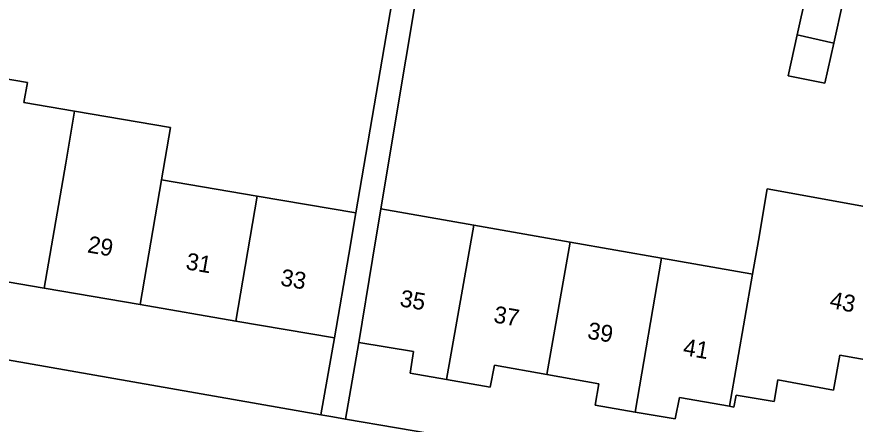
# Model space of a CAD drawing. Extents: x 159817 to 160765, y 380688 to 381638.
# Drawn here: x 160296.72 to 160346.29, y 380940.55 to 380964.65 of the extents above; entities that cross this region are included whole.
import ezdxf

# ---------------------------------------------------------------- set-up
doc = ezdxf.new("R2010")
doc.units = 0
for name, color, linetype in [('IMGEO_Erf', 7, 'Continuous'), ('IMGEO_Pand', 7, 'Continuous'), ('IMGEO_Pand_nummerreeks', 7, 'Continuous'), ('IMGEO_Voetpad_open', 7, 'Continuous')]:
    doc.layers.add(name, color=color, linetype=linetype)

msp = doc.modelspace()

# ---------------------------------------------------------------- linework, layer by layer
at = {"layer": 'IMGEO_Erf'}
for points in [[(160273.304, 380973.519), (160271.64, 380963.8), (160277.473, 380962.801), (160277.646, 380963.812), (160277.741, 380963.796), (160278.304, 380963.7), (160283.305, 380962.843), (160282.629, 380958.896), (160285.42, 380958.418), (160285.97, 380961.633), (160288.841, 380961.141), (160288.291, 380957.926), (160293.952, 380956.956), (160294.682, 380961.218), (160297.347, 380960.761), (160297.145, 380959.577), (160300.138, 380959.065), (160305.799, 380958.095), (160305.272, 380955.017), (160310.933, 380954.047), (160316.768, 380953.047), (160319.885, 380971.248)], [(160321.188, 380971.022), (160318.244, 380953.29), (160323.73, 380952.326), (160329.437, 380951.323), (160334.831, 380950.374), (160340.119, 380949.445), (160340.215, 380949.428), (160340.564, 380951.428), (160341.078, 380954.477), (160352.899, 380952.331)], [(160345.552, 380965.493), (160345.013, 380963.095), (160344.481, 380960.724), (160342.316, 380961.168), (160342.853, 380963.578), (160343.389, 380965.983)], [(160350.479, 380943.718), (160345.366, 380944.64), (160345.008, 380942.557), (160341.71, 380943.17), (160341.485, 380941.888), (160339.252, 380942.273), (160339.107, 380941.566), (160338.85, 380941.611), (160335.892, 380942.13), (160335.647, 380940.863), (160333.28, 380941.266), (160330.917, 380941.669), (160331.135, 380942.941), (160328.048, 380943.488), (160324.962, 380944.034), (160324.709, 380942.735), (160322.126, 380943.188), (160319.978, 380943.564), (160320.18, 380944.849), (160316.932, 380945.388), (160316.159, 380940.855), (160346.301, 380935.713)]]:
    msp.add_lwpolyline(points, dxfattribs=at)
msp.add_lwpolyline([(160292.685, 380949.563), (160287.025, 380950.533), (160281.363, 380951.503), (160275.703, 380952.473), (160269.871, 380953.472), (160269.106, 380949.12), (160314.702, 380941.107), (160315.501, 380945.654), (160309.666, 380946.654), (160304.006, 380947.624), (160298.345, 380948.593)], close=True, dxfattribs=at)
at = {"layer": 'IMGEO_Pand'}
for points in [[(160342.853, 380963.578), (160345.013, 380963.095), (160345.552, 380965.493), (160343.389, 380965.983)], [(160342.853, 380963.578), (160342.316, 380961.168), (160344.481, 380960.724), (160345.013, 380963.095)], [(160299.611, 380955.987), (160300.138, 380959.065), (160297.145, 380959.577), (160297.347, 380960.761), (160294.682, 380961.218), (160293.952, 380956.956), (160292.685, 380949.563), (160298.345, 380948.593)], [(160305.272, 380955.017), (160305.799, 380958.095), (160300.138, 380959.065), (160299.611, 380955.987), (160298.345, 380948.593), (160304.006, 380947.624)], [(160305.272, 380955.017), (160304.006, 380947.624), (160309.666, 380946.654), (160310.933, 380954.047)], [(160352.899, 380952.331), (160341.078, 380954.477), (160340.564, 380951.428), (160340.215, 380949.428), (160338.85, 380941.611), (160339.107, 380941.566), (160339.252, 380942.273), (160341.485, 380941.888), (160341.71, 380943.17), (160345.008, 380942.557), (160345.366, 380944.64), (160350.479, 380943.718)], [(160309.666, 380946.654), (160315.501, 380945.654), (160316.346, 380950.583), (160316.768, 380953.047), (160310.933, 380954.047)], [(160323.73, 380952.326), (160318.244, 380953.29), (160317.751, 380950.321), (160316.932, 380945.388), (160320.18, 380944.849), (160319.978, 380943.564), (160322.126, 380943.188)], [(160329.437, 380951.323), (160323.73, 380952.326), (160322.126, 380943.188), (160324.709, 380942.735), (160324.962, 380944.034), (160328.048, 380943.488)], [(160329.437, 380951.323), (160328.048, 380943.488), (160331.135, 380942.941), (160330.917, 380941.669), (160333.28, 380941.266), (160334.831, 380950.374)], [(160340.215, 380949.428), (160340.119, 380949.445), (160334.831, 380950.374), (160333.28, 380941.266), (160335.647, 380940.863), (160335.892, 380942.13), (160338.85, 380941.611)]]:
    msp.add_lwpolyline(points, close=True, dxfattribs=at)
at = {"layer": 'IMGEO_Voetpad_open'}
for points in [[(160319.885, 380971.248), (160316.768, 380953.047), (160316.346, 380950.583), (160315.501, 380945.654), (160314.702, 380941.107), (160315.399, 380940.985), (160316.159, 380940.855), (160316.932, 380945.388), (160317.751, 380950.321), (160318.244, 380953.29), (160321.188, 380971.022)], [(160342.333, 380931.942), (160342.719, 380931.886), (160346.432, 380931.233), (160346.301, 380935.713), (160316.159, 380940.855), (160315.399, 380940.985), (160314.702, 380941.107), (160269.106, 380949.12), (160266.258, 380949.621), (160266.054, 380949.656), (160214.889, 380958.416), (160213.36, 380958.655), (160213.448, 380959.074), (160205.432, 380960.453), (160198.405, 380961.66)]]:
    msp.add_lwpolyline(points, dxfattribs=at)

# ---------------------------------------------------------------- texts
at = {"layer": 'IMGEO_Pand_nummerreeks'}
for s, rotation, p in [('29', 350.2769, (160300.852, 380950.72)), ('31', 350.2776, (160306.668, 380949.724)), ('33', 350.2776, (160312.261, 380948.766)), ('35', 350.2208, (160319.318, 380947.534)), ('43', 348.6382, (160344.722, 380947.445)), ('37', 350.2208, (160324.862, 380946.579)), ('39', 350.2208, (160330.406, 380945.623)), ('41', 350.2196, (160336.061, 380944.649))]:
    msp.add_text(s, height=1, rotation=rotation, dxfattribs=at).set_placement(p)

doc.saveas('drawing.dxf')
